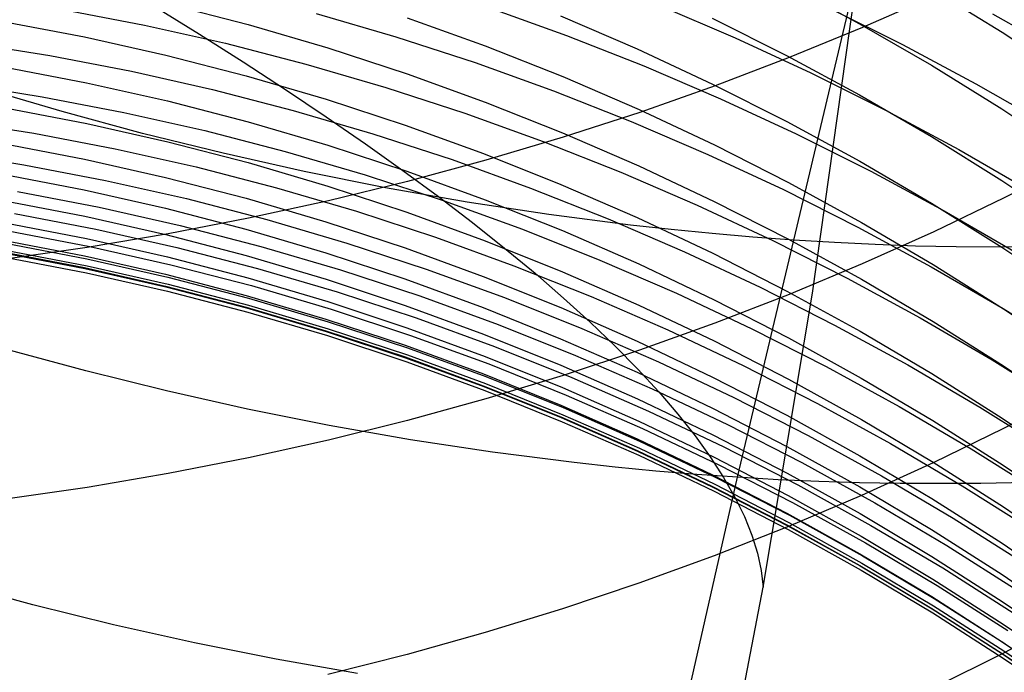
# Model space of a CAD drawing. Extents: x -383 to 1849, y -1185 to -529.
# Tile 680 of 870: x 1792.52 to 1798.31, y -1092.71 to -1088.87. Entities that reach past the tile are written whole.
import ezdxf

# ---------------------------------------------------------------- set-up
doc = ezdxf.new("R2010")
doc.units = 0
doc.layers.add('PREDEFINITO', color=7, linetype='CONTINUOUS')

msp = doc.modelspace()

# ---------------------------------------------------------------- linework, layer by layer
at = {"layer": 'PREDEFINITO'}
for p, q in [((1797.0309, -1088.6589, 597.0457), (1797.461, -1088.8907, 597.1049)), ((1797.899, -1088.7276, 646.1223), (1797.4768, -1088.9138, 646.2935)), ((1797.8851, -1088.6857, 598.5968), (1798.2995, -1088.9413, 598.6676)), ((1793.3074, -1088.7872, 430.6098), (1793.5742, -1088.9519, 430.2376)), ((1793.3882, -1088.7742, 591.0374), (1793.8616, -1088.8961, 591.0585)), ((1795.273, -1088.7936, 557.9149), (1795.7347, -1088.9594, 557.8942)), ((1796.2779, -1088.782, 556.4665), (1796.7291, -1088.9747, 556.4356)), ((1797.0726, -1090.1648, 502.5307), (1797.4112, -1088.7413, 501.1204)), ((1797.1826, -1090.4763, 419.688), (1797.4284, -1088.7378, 419.688)), ((1792.7707, -1088.8064, 560.7718), (1793.2505, -1088.8983, 560.7729)), ((1794.2612, -1088.8305, 559.3501), (1794.7316, -1088.9678, 559.3388)), ((1795.7006, -1088.8447, 594.0452), (1796.1506, -1089.0384, 594.0867)), ((1797.2754, -1088.7952, 555.0017), (1797.7138, -1089.0136, 554.9595)), ((1798.243, -1088.8323, 553.5167), (1798.6672, -1089.0747, 553.4622)), ((1792.419, -1088.8768, 589.5798), (1792.899, -1088.968, 589.5938)), ((1793.2505, -1088.8983, 560.7729), (1793.7276, -1089.0056, 560.7699)), ((1793.8616, -1088.8961, 591.0585), (1794.3313, -1089.0332, 591.0824)), ((1794.7969, -1088.8551, 592.5427), (1795.2575, -1089.0211, 592.5748)), ((1796.5937, -1088.8571, 595.5652), (1797.0309, -1089.0769, 595.6168)), ((1797.461, -1088.8907, 597.1049), (1797.8835, -1089.1352, 597.1674)), ((1792.899, -1088.968, 589.5938), (1793.376, -1089.0749, 589.6102)), ((1793.5742, -1088.9519, 430.2376), (1793.8323, -1089.1154, 429.8572)), ((1794.7316, -1088.9678, 559.3388), (1795.1978, -1089.1196, 559.3234)), ((1795.7347, -1088.9594, 557.8942), (1796.1914, -1089.1391, 557.8693)), ((1797.4768, -1088.9138, 646.2935), (1797.047, -1089.0902, 646.4558)), ((1798.2995, -1088.9413, 598.6676), (1798.7054, -1089.2092, 598.7417)), ((1792.2126, -1089.0019, 562.1856), (1792.6948, -1089.0782, 562.1898)), ((1793.7276, -1089.0056, 560.7699), (1794.2014, -1089.1281, 560.7631)), ((1795.2575, -1089.0211, 592.5748), (1795.7128, -1089.2014, 592.6098)), ((1796.7291, -1088.9747, 556.4356), (1797.1743, -1089.1808, 556.4)), ((1797.7138, -1089.0136, 554.9595), (1798.1453, -1089.2446, 554.9125)), ((1792.6948, -1089.0782, 562.1898), (1793.1747, -1089.1703, 562.1904)), ((1793.376, -1089.0749, 589.6102), (1793.8498, -1089.1973, 589.6289)), ((1794.3313, -1089.0332, 591.0824), (1794.7966, -1089.1851, 591.1088)), ((1796.1506, -1089.0384, 594.0867), (1796.5945, -1089.2457, 594.1311)), ((1797.0309, -1089.0769, 595.6168), (1797.461, -1089.3098, 595.6714)), ((1793.8323, -1089.1154, 429.8572), (1794.0814, -1089.2775, 429.469)), ((1794.2014, -1089.1281, 560.7631), (1794.6714, -1089.2656, 560.7524)), ((1795.1978, -1089.1196, 559.3234), (1795.6595, -1089.2858, 559.3039)), ((1796.1914, -1089.1391, 557.8693), (1796.6425, -1089.3325, 557.84)), ((1797.047, -1089.0902, 646.4558), (1796.61, -1089.2567, 646.609)), ((1797.8835, -1089.1352, 597.1674), (1798.298, -1089.3922, 597.2331)), ((1792.431, -1089.1466, 588.1576), (1792.9107, -1089.238, 588.1697)), ((1793.1747, -1089.1703, 562.1904), (1793.6518, -1089.2779, 562.1874)), ((1793.8498, -1089.1973, 589.6289), (1794.3197, -1089.3349, 589.65)), ((1794.7966, -1089.1851, 591.1088), (1795.2572, -1089.3517, 591.1377)), ((1797.1743, -1089.1808, 556.4), (1797.613, -1089.4, 556.36)), ((1792.1672, -1089.2442, 563.611), (1792.6492, -1089.3204, 563.6146)), ((1792.9107, -1089.238, 588.1697), (1793.3875, -1089.3453, 588.1839)), ((1795.7128, -1089.2014, 592.6098), (1796.1623, -1089.3958, 592.6475)), ((1796.61, -1089.2567, 646.609), (1796.1663, -1089.4131, 646.7529)), ((1796.5945, -1089.2457, 594.1311), (1797.0317, -1089.4664, 594.1784)), ((1798.1453, -1089.2446, 554.9125), (1798.5693, -1089.4881, 554.8608)), ((1792.7668, -1089.4083, 502.3071), (1792.2977, -1089.2702, 502.3414)), ((1793.6518, -1089.2779, 562.1874), (1794.1258, -1089.4008, 562.1807)), ((1794.0814, -1089.2775, 429.469), (1794.3211, -1089.4381, 429.0731)), ((1794.6714, -1089.2656, 560.7524), (1795.1373, -1089.4176, 560.7378)), ((1795.6595, -1089.2858, 559.3039), (1796.116, -1089.4659, 559.2803)), ((1797.461, -1089.3098, 595.6714), (1797.8835, -1089.5555, 595.7291)), ((1792.6492, -1089.3204, 563.6146), (1793.1289, -1089.4124, 563.6147)), ((1793.3875, -1089.3453, 588.1839), (1793.8609, -1089.4681, 588.2002)), ((1794.3197, -1089.3349, 589.65), (1794.7854, -1089.4875, 589.6734)), ((1795.2572, -1089.3517, 591.1377), (1795.7125, -1089.5327, 591.1692)), ((1796.6425, -1089.3325, 557.84), (1797.0876, -1089.5393, 557.8064)), ((1792.4313, -1089.3862, 586.7368), (1792.911, -1089.4779, 586.747)), ((1793.2391, -1089.5361, 502.2842), (1792.7668, -1089.4083, 502.3071)), ((1793.1289, -1089.4124, 563.6147), (1793.6058, -1089.52, 563.6115)), ((1794.1258, -1089.4008, 562.1807), (1794.596, -1089.5385, 562.1705)), ((1795.1373, -1089.4176, 560.7378), (1795.5985, -1089.5841, 560.7194)), ((1796.1663, -1089.4131, 646.7529), (1795.7164, -1089.5592, 646.8873)), ((1796.1623, -1089.3958, 592.6475), (1796.6057, -1089.6039, 592.6878)), ((1797.613, -1089.4, 556.36), (1798.0447, -1089.6319, 556.3156)), ((1798.298, -1089.3922, 597.2331), (1798.7039, -1089.6615, 597.3019)), ((1792.1169, -1089.4585, 565.0401), (1792.599, -1089.5345, 565.0429)), ((1792.911, -1089.4779, 586.747), (1793.3877, -1089.5855, 586.759)), ((1793.8609, -1089.4681, 588.2002), (1794.3305, -1089.6061, 588.2185)), ((1794.3211, -1089.4381, 429.0731), (1794.5513, -1089.5969, 428.6701)), ((1794.7854, -1089.4875, 589.6734), (1795.2463, -1089.6547, 589.6991)), ((1796.116, -1089.4659, 559.2803), (1796.567, -1089.6598, 559.2528)), ((1797.0317, -1089.4664, 594.1784), (1797.4617, -1089.7004, 594.2285)), ((1792.599, -1089.5345, 565.0429), (1793.0787, -1089.6264, 565.0427)), ((1793.7141, -1089.6535, 502.273), (1793.2391, -1089.5361, 502.2842)), ((1793.6058, -1089.52, 563.6115), (1794.0794, -1089.6428, 563.6051)), ((1794.596, -1089.5385, 562.1705), (1795.0621, -1089.691, 562.1568)), ((1795.7125, -1089.5327, 591.1692), (1796.1621, -1089.7277, 591.203)), ((1797.0876, -1089.5393, 557.8064), (1797.5262, -1089.7592, 557.7687)), ((1792.4185, -1089.5956, 585.3119), (1792.8984, -1089.6874, 585.3202)), ((1793.3877, -1089.5855, 586.759), (1793.8611, -1089.7086, 586.7727)), ((1794.3305, -1089.6061, 588.2185), (1794.7958, -1089.7591, 588.2388)), ((1794.5513, -1089.5969, 428.6701), (1794.7716, -1089.7539, 428.2601)), ((1795.7164, -1089.5592, 646.8873), (1795.2608, -1089.6948, 647.012)), ((1795.5985, -1089.5841, 560.7194), (1796.0546, -1089.7646, 560.6972)), ((1796.6057, -1089.6039, 592.6878), (1797.0424, -1089.8255, 592.7308)), ((1797.8835, -1089.5555, 595.7291), (1798.298, -1089.8138, 595.7897)), ((1792.059, -1089.6448, 566.4731), (1792.5413, -1089.7209, 566.4751)), ((1793.0787, -1089.6264, 565.0427), (1793.5556, -1089.734, 565.0394)), ((1794.1912, -1089.7603, 502.2736), (1793.7141, -1089.6535, 502.273)), ((1794.0794, -1089.6428, 563.6051), (1794.5493, -1089.7808, 563.5953)), ((1795.2463, -1089.6547, 589.6991), (1795.702, -1089.8363, 589.7269)), ((1796.567, -1089.6598, 559.2528), (1797.0119, -1089.8671, 559.2212)), ((1798.0447, -1089.6319, 556.3156), (1798.469, -1089.8764, 556.2667)), ((1792.5413, -1089.7209, 566.4751), (1793.0213, -1089.8129, 566.4744)), ((1792.8984, -1089.6874, 585.3202), (1793.3755, -1089.7952, 585.3299)), ((1793.8611, -1089.7086, 586.7727), (1794.3307, -1089.847, 586.7881)), ((1795.2608, -1089.6948, 647.012), (1794.8, -1089.8196, 647.1268)), ((1795.0621, -1089.691, 562.1568), (1795.5235, -1089.8579, 562.1395)), ((1797.4617, -1089.7004, 594.2285), (1797.8842, -1089.9471, 594.2813)), ((1798.7178, -1089.7073, 644.3228), (1798.3123, -1089.9159, 644.5072)), ((1792.4172, -1089.7764, 583.8622), (1792.8971, -1089.8685, 583.8686)), ((1793.5556, -1089.734, 565.0394), (1794.0292, -1089.8569, 565.0332)), ((1794.67, -1089.8562, 502.286), (1794.1912, -1089.7603, 502.2736)), ((1794.7716, -1089.7539, 428.2601), (1794.9818, -1089.9088, 427.8436)), ((1794.7958, -1089.7591, 588.2388), (1795.2563, -1089.9269, 588.261)), ((1796.0546, -1089.7646, 560.6972), (1796.505, -1089.959, 560.6714)), ((1796.1621, -1089.7277, 591.203), (1796.6055, -1089.9365, 591.2393)), ((1797.5262, -1089.7592, 557.7687), (1797.9578, -1089.992, 557.7268)), ((1793.0213, -1089.8129, 566.4744), (1793.4985, -1089.9206, 566.471)), ((1793.3755, -1089.7952, 585.3299), (1793.8492, -1089.9185, 585.341)), ((1794.8, -1089.8196, 647.1268), (1794.3343, -1089.9335, 647.2316)), ((1794.5493, -1089.7808, 563.5953), (1795.015, -1089.9334, 563.5824)), ((1795.702, -1089.8363, 589.7269), (1796.152, -1090.032, 589.7569)), ((1797.0424, -1089.8255, 592.7308), (1797.472, -1090.0603, 592.7763)), ((1798.298, -1089.8138, 595.7897), (1798.7039, -1090.0843, 595.8532)), ((1792.5042, -1089.8786, 567.9108), (1792.9842, -1089.9705, 567.9097)), ((1792.8971, -1089.8685, 583.8686), (1793.3743, -1089.9765, 583.8762)), ((1794.0292, -1089.8569, 565.0332), (1794.499, -1089.995, 565.024)), ((1794.3307, -1089.847, 586.7881), (1794.796, -1090.0004, 586.8052)), ((1795.1501, -1089.941, 502.3105), (1794.67, -1089.8562, 502.286)), ((1795.5235, -1089.8579, 562.1395), (1795.9797, -1090.039, 562.1188)), ((1797.0119, -1089.8671, 559.2212), (1797.4503, -1090.0877, 559.1858)), ((1792.4193, -1089.9323, 582.36), (1792.8993, -1090.0243, 582.3647)), ((1793.4985, -1089.9206, 566.471), (1793.9724, -1090.0437, 566.465)), ((1793.8492, -1089.9185, 585.341), (1794.3192, -1090.0572, 585.3535)), ((1794.3343, -1089.9335, 647.2316), (1793.8644, -1090.0363, 647.3262)), ((1794.9818, -1089.9088, 427.8436), (1795.1818, -1090.0616, 427.4209)), ((1795.015, -1089.9334, 563.5824), (1795.476, -1090.1006, 563.5662)), ((1795.6308, -1090.0145, 502.3471), (1795.1501, -1089.941, 502.3105)), ((1795.2563, -1089.9269, 588.261), (1795.7116, -1090.109, 588.2851)), ((1796.6055, -1089.9365, 591.2393), (1797.0422, -1090.1589, 591.278)), ((1797.8842, -1089.9471, 594.2813), (1798.2986, -1090.2065, 594.3369)), ((1798.3123, -1089.9159, 644.5072), (1797.8982, -1090.115, 644.6833)), ((1792.4858, -1090.008, 569.3495), (1792.9655, -1090.1, 569.3479)), ((1792.9842, -1089.9705, 567.9097), (1793.4613, -1090.0782, 567.9062)), ((1793.3743, -1089.9765, 583.8762), (1793.8481, -1090.1, 583.8848)), ((1794.499, -1089.995, 565.024), (1794.9646, -1090.1479, 565.0119)), ((1794.796, -1090.0004, 586.8052), (1795.2565, -1090.1685, 586.8239)), ((1796.505, -1089.959, 560.6714), (1796.9494, -1090.167, 560.6419)), ((1797.9578, -1089.992, 557.7268), (1798.382, -1090.2374, 557.6808)), ((1792.4306, -1090.063, 580.8551), (1792.9102, -1090.1553, 580.8582)), ((1792.8993, -1090.0243, 582.3647), (1793.3764, -1090.1323, 582.3703)), ((1793.8644, -1090.0363, 647.3262), (1793.3906, -1090.1278, 647.4103)), ((1793.9724, -1090.0437, 566.465), (1794.4426, -1090.182, 566.4563)), ((1794.3192, -1090.0572, 585.3535), (1794.7849, -1090.2109, 585.3673)), ((1795.1818, -1090.0616, 427.4209), (1795.3713, -1090.2121, 426.9924)), ((1796.1118, -1090.0764, 502.3959), (1795.6308, -1090.0145, 502.3471)), ((1795.9797, -1090.039, 562.1188), (1796.4304, -1090.234, 562.0947)), ((1796.152, -1090.032, 589.7569), (1796.5958, -1090.2416, 589.789)), ((1797.472, -1090.0603, 592.7763), (1797.8939, -1090.3081, 592.8244)), ((1792.4495, -1090.1094, 570.7913), (1792.9295, -1090.2015, 570.7893)), ((1793.3906, -1090.1278, 647.4103), (1792.9135, -1090.2077, 647.4838)), ((1792.9655, -1090.1, 569.3479), (1793.4424, -1090.2077, 569.3443)), ((1793.4613, -1090.0782, 567.9062), (1793.9352, -1090.2014, 567.9004)), ((1793.8481, -1090.1, 583.8848), (1794.3181, -1090.2389, 583.8945)), ((1795.476, -1090.1006, 563.5662), (1795.9318, -1090.282, 563.5469)), ((1795.7116, -1090.109, 588.2851), (1796.1611, -1090.3053, 588.3112)), ((1796.3522, -1090.103, 502.4249), (1796.1118, -1090.0764, 502.3959)), ((1796.5926, -1090.1266, 502.4571), (1796.3522, -1090.103, 502.4249)), ((1796.8327, -1090.1472, 502.4923), (1796.5926, -1090.1266, 502.4571)), ((1797.4503, -1090.0877, 559.1858), (1797.8816, -1090.3213, 559.1465)), ((1797.8982, -1090.115, 644.6833), (1797.476, -1090.3044, 644.8507)), ((1792.4188, -1090.1657, 579.3797), (1792.8987, -1090.258, 579.381)), ((1792.4322, -1090.1825, 572.2333), (1792.9122, -1090.2747, 572.2309)), ((1792.9102, -1090.1553, 580.8582), (1793.387, -1090.2634, 580.8619)), ((1793.3764, -1090.1323, 582.3703), (1793.8502, -1090.2559, 582.3766)), ((1794.4426, -1090.182, 566.4563), (1794.9086, -1090.3351, 566.445)), ((1794.9646, -1090.1479, 565.0119), (1795.4254, -1090.3154, 564.9969)), ((1795.2565, -1090.1685, 586.8239), (1795.7118, -1090.3511, 586.8442)), ((1796.7422, -1091.5611, 503.9698), (1797.0726, -1090.1648, 502.5307)), ((1797.0726, -1090.1648, 502.5307), (1796.8327, -1090.1472, 502.4923)), ((1796.9494, -1090.167, 560.6419), (1797.3871, -1090.3883, 560.6087)), ((1797.0422, -1090.1589, 591.278), (1797.4718, -1090.3946, 591.3189)), ((1797.3121, -1090.1794, 502.5723), (1797.0726, -1090.1648, 502.5307)), ((1797.5514, -1090.1909, 502.6169), (1797.3121, -1090.1794, 502.5723)), ((1792.4184, -1090.2344, 578.087), (1792.8983, -1090.3267, 578.0858)), ((1792.4202, -1090.2402, 575.1899), (1792.9002, -1090.3323, 575.1863)), ((1792.9135, -1090.2077, 647.4838), (1792.4335, -1090.2759, 647.5466)), ((1792.4336, -1090.2237, 573.6662), (1792.9133, -1090.3158, 573.6634)), ((1792.9295, -1090.2015, 570.7893), (1793.4066, -1090.3094, 570.7856)), ((1793.4424, -1090.2077, 569.3443), (1793.9159, -1090.331, 569.3387)), ((1793.9352, -1090.2014, 567.9004), (1794.4053, -1090.3398, 567.8923)), ((1794.3181, -1090.2389, 583.8945), (1794.7838, -1090.3929, 583.9052)), ((1794.7849, -1090.2109, 585.3673), (1795.2458, -1090.3794, 585.3825)), ((1795.3713, -1090.2121, 426.9924), (1795.5501, -1090.3601, 426.5585)), ((1796.4304, -1090.234, 562.0947), (1796.875, -1090.4426, 562.0672)), ((1796.5958, -1090.2416, 589.789), (1797.033, -1090.4647, 589.8232)), ((1797.7902, -1090.1994, 502.6647), (1797.5514, -1090.1909, 502.6169)), ((1798.0285, -1090.2049, 502.7154), (1797.7902, -1090.1994, 502.6647)), ((1798.5035, -1090.207, 502.826), (1798.0285, -1090.2049, 502.7154)), ((1798.2986, -1090.2065, 594.3369), (1798.7045, -1090.4783, 594.3951)), ((1792.4299, -1090.2643, 576.8016), (1792.9096, -1090.3564, 576.7979)), ((1792.8987, -1090.258, 579.381), (1793.3758, -1090.3661, 579.3825)), ((1792.9122, -1090.2747, 572.2309), (1793.3893, -1090.3826, 572.2271)), ((1793.387, -1090.2634, 580.8619), (1793.8605, -1090.3872, 580.8661)), ((1793.8502, -1090.2559, 582.3766), (1794.3202, -1090.3948, 582.3837)), ((1795.9318, -1090.282, 563.5469), (1796.3819, -1090.4774, 563.5245)), ((1792.8983, -1090.3267, 578.0858), (1793.3753, -1090.435, 578.0844)), ((1792.9002, -1090.3323, 575.1863), (1793.3773, -1090.4402, 575.182)), ((1792.9096, -1090.3564, 576.7979), (1793.3864, -1090.4644, 576.7934)), ((1792.9133, -1090.3158, 573.6634), (1793.3902, -1090.4238, 573.6595)), ((1793.4066, -1090.3094, 570.7856), (1793.8805, -1090.4328, 570.7802)), ((1793.9159, -1090.331, 569.3387), (1794.3857, -1090.4696, 569.3311)), ((1794.4053, -1090.3398, 567.8923), (1794.8712, -1090.4932, 567.8819)), ((1794.9086, -1090.3351, 566.445), (1795.3698, -1090.5029, 566.4312)), ((1795.4254, -1090.3154, 564.9969), (1795.8811, -1090.4972, 564.9791)), ((1795.7118, -1090.3511, 586.8442), (1796.1614, -1090.5479, 586.8661)), ((1796.1611, -1090.3053, 588.3112), (1796.6045, -1090.5155, 588.339)), ((1797.476, -1090.3044, 644.8507), (1797.0462, -1090.4839, 645.0095)), ((1797.8816, -1090.3213, 559.1465), (1798.3055, -1090.5675, 559.1033)), ((1797.8939, -1090.3081, 592.8244), (1798.3077, -1090.5685, 592.8749)), ((1793.3758, -1090.3661, 579.3825), (1793.8496, -1090.49, 579.3842)), ((1793.3893, -1090.3826, 572.2271), (1793.8631, -1090.5062, 572.2219)), ((1793.8605, -1090.3872, 580.8661), (1794.3301, -1090.5264, 580.8708)), ((1794.3202, -1090.3948, 582.3837), (1794.7859, -1090.5489, 582.3917)), ((1794.7838, -1090.3929, 583.9052), (1795.2448, -1090.5616, 583.9169)), ((1795.2458, -1090.3794, 585.3825), (1795.7016, -1090.5623, 585.399)), ((1795.5501, -1090.3601, 426.5585), (1795.7181, -1090.5055, 426.1196)), ((1797.3871, -1090.3883, 560.6087), (1797.8179, -1090.6226, 560.5719)), ((1797.4718, -1090.3946, 591.3189), (1797.8937, -1090.6432, 591.3621)), ((1793.3753, -1090.435, 578.0844), (1793.8491, -1090.5588, 578.0828)), ((1793.3773, -1090.4402, 575.182), (1793.8511, -1090.5639, 575.1768)), ((1793.3864, -1090.4644, 576.7934), (1793.8598, -1090.5881, 576.7883)), ((1793.3902, -1090.4238, 573.6595), (1793.8636, -1090.5474, 573.6547)), ((1793.8805, -1090.4328, 570.7802), (1794.3505, -1090.5716, 570.7731)), ((1794.3857, -1090.4696, 569.3311), (1794.8511, -1090.6232, 569.3215)), ((1796.875, -1090.4426, 562.0672), (1797.313, -1090.6645, 562.0364)), ((1797.033, -1090.4647, 589.8232), (1797.463, -1090.7012, 589.8595)), ((1793.8496, -1090.49, 579.3842), (1794.3195, -1090.6292, 579.3861)), ((1793.8631, -1090.5062, 572.2219), (1794.3331, -1090.6451, 572.2154)), ((1794.3301, -1090.5264, 580.8708), (1794.7954, -1090.6806, 580.876)), ((1794.8712, -1090.4932, 567.8819), (1795.3324, -1090.6612, 567.8692)), ((1795.3698, -1090.5029, 566.4312), (1795.8259, -1090.685, 566.4148)), ((1795.7181, -1090.5055, 426.1196), (1795.8752, -1090.6482, 425.6761)), ((1795.8811, -1090.4972, 564.9791), (1796.3311, -1090.693, 564.9584)), ((1796.3819, -1090.4774, 563.5245), (1796.826, -1090.6864, 563.499)), ((1796.6045, -1090.5155, 588.339), (1797.0412, -1090.7393, 588.3687)), ((1797.0462, -1090.4839, 645.0095), (1796.6092, -1090.6534, 645.1593)), ((1796.8933, -1092.2079, 419.688), (1797.1826, -1090.4763, 419.688)), ((1793.8491, -1090.5588, 578.0828), (1794.3191, -1090.6981, 578.0811)), ((1793.8511, -1090.5639, 575.1768), (1794.3211, -1090.7029, 575.1708)), ((1793.8598, -1090.5881, 576.7883), (1794.3294, -1090.7272, 576.7826)), ((1793.8636, -1090.5474, 573.6547), (1794.3333, -1090.6864, 573.6488)), ((1794.3505, -1090.5716, 570.7731), (1794.8164, -1090.7253, 570.7644)), ((1794.7859, -1090.5489, 582.3917), (1795.2469, -1090.7177, 582.4003)), ((1795.2448, -1090.5616, 583.9169), (1795.7006, -1090.7449, 583.9297)), ((1795.7016, -1090.5623, 585.399), (1796.1516, -1090.7596, 585.4167)), ((1796.1614, -1090.5479, 586.8661), (1796.6047, -1090.7586, 586.8896)), ((1798.3055, -1090.5675, 559.1033), (1798.7214, -1090.8262, 559.0564)), ((1798.3077, -1090.5685, 592.8749), (1798.713, -1090.8414, 592.9278)), ((1794.3195, -1090.6292, 579.3861), (1794.7852, -1090.7835, 579.3882)), ((1794.3331, -1090.6451, 572.2154), (1794.7989, -1090.799, 572.2076)), ((1794.8511, -1090.6232, 569.3215), (1795.3119, -1090.7914, 569.3099)), ((1795.8752, -1090.6482, 425.6761), (1796.0211, -1090.7881, 425.2284)), ((1797.8179, -1090.6226, 560.5719), (1798.2411, -1090.8697, 560.5317)), ((1797.8937, -1090.6432, 591.3621), (1798.3076, -1090.9047, 591.4076)), ((1794.3191, -1090.6981, 578.0811), (1794.7848, -1090.8524, 578.0791)), ((1794.3211, -1090.7029, 575.1708), (1794.7868, -1090.857, 575.1641)), ((1794.3333, -1090.6864, 573.6488), (1794.7987, -1090.8404, 573.6418)), ((1794.7954, -1090.6806, 580.876), (1795.256, -1090.8497, 580.8817)), ((1795.3324, -1090.6612, 567.8692), (1795.7884, -1090.8436, 567.8543)), ((1795.8259, -1090.685, 566.4148), (1796.2764, -1090.8812, 566.3959)), ((1796.6092, -1090.6534, 645.1593), (1796.1656, -1090.8125, 645.3001)), ((1796.3311, -1090.693, 564.9584), (1796.775, -1090.9026, 564.935)), ((1796.826, -1090.6864, 563.499), (1797.2634, -1090.9089, 563.4705)), ((1797.313, -1090.6645, 562.0364), (1797.744, -1090.8995, 562.0023)), ((1797.463, -1090.7012, 589.8595), (1797.8855, -1090.9507, 589.8977)), ((1794.3294, -1090.7272, 576.7826), (1794.7948, -1090.8813, 576.7762)), ((1794.8164, -1090.7253, 570.7644), (1795.2775, -1090.8938, 570.754)), ((1795.2469, -1090.7177, 582.4003), (1795.7026, -1090.9011, 582.4097)), ((1795.7006, -1090.7449, 583.9297), (1796.1507, -1090.9424, 583.9435)), ((1796.1516, -1090.7596, 585.4167), (1796.5954, -1090.9707, 585.4357)), ((1796.6047, -1090.7586, 586.8896), (1797.0415, -1090.9829, 586.9146)), ((1797.0412, -1090.7393, 588.3687), (1797.4707, -1090.9765, 588.4001)), ((1792.906, -1090.9349, 503.7302), (1792.4335, -1090.8064, 503.7529)), ((1794.7852, -1090.7835, 579.3882), (1795.2461, -1090.9527, 579.3906)), ((1794.7989, -1090.799, 572.2076), (1795.26, -1090.9677, 572.1984)), ((1795.3119, -1090.7914, 569.3099), (1795.7674, -1090.9741, 569.2965)), ((1796.1656, -1090.8125, 645.3001), (1795.7158, -1090.9612, 645.4315)), ((1796.0211, -1090.7881, 425.2284), (1796.1559, -1090.925, 424.777)), ((1794.7848, -1090.8524, 578.0791), (1795.2457, -1091.0216, 578.077)), ((1794.7868, -1090.857, 575.1641), (1795.2478, -1091.0259, 575.1565)), ((1794.7987, -1090.8404, 573.6418), (1795.2593, -1091.0093, 573.6339)), ((1795.256, -1090.8497, 580.8817), (1795.7113, -1091.0333, 580.888)), ((1795.7884, -1090.8436, 567.8543), (1796.2387, -1091.0402, 567.8372)), ((1796.2764, -1090.8812, 566.3959), (1796.7207, -1091.0912, 566.3746)), ((1798.2411, -1090.8697, 560.5317), (1798.6563, -1091.1293, 560.4879)), ((1793.3812, -1091.0529, 503.7189), (1792.906, -1090.9349, 503.7302)), ((1794.7948, -1090.8813, 576.7762), (1795.2553, -1091.0503, 576.7691)), ((1795.2775, -1090.8938, 570.754), (1795.7334, -1091.0767, 570.7421)), ((1795.7026, -1090.9011, 582.4097), (1796.1527, -1091.0988, 582.4199)), ((1796.1559, -1090.925, 424.777), (1796.2794, -1091.0588, 424.3223)), ((1796.775, -1090.9026, 564.935), (1797.2123, -1091.1257, 564.9089)), ((1797.2634, -1090.9089, 563.4705), (1797.6938, -1091.1446, 563.439)), ((1797.744, -1090.8995, 562.0023), (1798.1675, -1091.1474, 561.965)), ((1798.3076, -1090.9047, 591.4076), (1798.7129, -1091.1785, 591.4552)), ((1795.2461, -1090.9527, 579.3906), (1795.7018, -1091.1364, 579.3932)), ((1795.26, -1090.9677, 572.1984), (1795.7158, -1091.1508, 572.1879)), ((1795.7158, -1090.9612, 645.4315), (1795.2602, -1091.0991, 645.5535)), ((1795.7674, -1090.9741, 569.2965), (1796.2172, -1091.171, 569.2811)), ((1796.1507, -1090.9424, 583.9435), (1796.5946, -1091.1538, 583.9582)), ((1796.5954, -1090.9707, 585.4357), (1797.0326, -1091.1956, 585.456)), ((1797.0415, -1090.9829, 586.9146), (1797.471, -1091.2206, 586.941)), ((1797.4707, -1090.9765, 588.4001), (1797.8927, -1091.2267, 588.4333)), ((1797.8855, -1090.9507, 589.8977), (1798.2998, -1091.213, 589.938)), ((1793.8585, -1091.1599, 503.7191), (1793.3812, -1091.0529, 503.7189)), ((1795.2457, -1091.0216, 578.077), (1795.7015, -1091.2053, 578.0746)), ((1795.2478, -1091.0259, 575.1565), (1795.7035, -1091.2093, 575.1482)), ((1795.2553, -1091.0503, 576.7691), (1795.7106, -1091.2338, 576.7615)), ((1795.2593, -1091.0093, 573.6339), (1795.7146, -1091.1927, 573.625)), ((1795.7113, -1091.0333, 580.888), (1796.1609, -1091.2311, 580.8947)), ((1796.2387, -1091.0402, 567.8372), (1796.6828, -1091.2506, 567.8179)), ((1795.2602, -1091.0991, 645.5535), (1794.7994, -1091.2261, 645.6658)), ((1795.7334, -1091.0767, 570.7421), (1796.1836, -1091.2739, 570.7285)), ((1796.1527, -1091.0988, 582.4199), (1796.5965, -1091.3105, 582.4307)), ((1796.2794, -1091.0588, 424.3223), (1796.3916, -1091.1895, 423.8647)), ((1796.7207, -1091.0912, 566.3746), (1797.1584, -1091.3147, 566.3508)), ((1798.713, -1091.0622, 642.8689), (1798.3076, -1091.274, 643.0488)), ((1794.3377, -1091.2558, 503.731), (1793.8585, -1091.1599, 503.7191)), ((1795.7018, -1091.1364, 579.3932), (1796.1519, -1091.3344, 579.3959)), ((1795.7158, -1091.1508, 572.1879), (1796.166, -1091.3482, 572.1762)), ((1796.5946, -1091.1538, 583.9582), (1797.0319, -1091.379, 583.9739)), ((1797.2123, -1091.1257, 564.9089), (1797.6425, -1091.3619, 564.88)), ((1797.6938, -1091.1446, 563.439), (1798.1166, -1091.3931, 563.4045)), ((1798.1675, -1091.1474, 561.965), (1798.583, -1091.4078, 561.9244)), ((1794.7994, -1091.2261, 645.6658), (1794.3338, -1091.342, 645.7683)), ((1795.7015, -1091.2053, 578.0746), (1796.1515, -1091.4032, 578.0721)), ((1795.7035, -1091.2093, 575.1482), (1796.1535, -1091.4071, 575.1392)), ((1795.7146, -1091.1927, 573.625), (1796.1642, -1091.3903, 573.6152)), ((1796.2172, -1091.171, 569.2811), (1796.6608, -1091.3818, 569.2639)), ((1796.3916, -1091.1895, 423.8647), (1796.4925, -1091.3168, 423.4047)), ((1797.0326, -1091.1956, 585.456), (1797.4627, -1091.4338, 585.4774)), ((1797.471, -1091.2206, 586.941), (1797.893, -1091.4714, 586.969)), ((1797.8927, -1091.2267, 588.4333), (1798.3065, -1091.4897, 588.4681)), ((1798.2998, -1091.213, 589.938), (1798.7056, -1091.4878, 589.9801)), ((1794.818, -1091.3405, 503.7547), (1794.3377, -1091.2558, 503.731)), ((1795.7106, -1091.2338, 576.7615), (1796.1602, -1091.4316, 576.7532)), ((1796.1609, -1091.2311, 580.8947), (1796.6043, -1091.443, 580.9018)), ((1796.1836, -1091.2739, 570.7285), (1796.6276, -1091.4849, 570.7134)), ((1796.6828, -1091.2506, 567.8179), (1797.1204, -1091.4746, 567.7965)), ((1798.3076, -1091.274, 643.0488), (1797.8938, -1091.4763, 643.2206)), ((1794.3338, -1091.342, 645.7683), (1793.864, -1091.4466, 645.8607)), ((1795.2991, -1091.4135, 503.7903), (1794.818, -1091.3405, 503.7547)), ((1796.1519, -1091.3344, 579.3959), (1796.5957, -1091.5465, 579.3989)), ((1796.4925, -1091.3168, 423.4047), (1796.582, -1091.4408, 422.9426)), ((1796.5965, -1091.3105, 582.4307), (1797.0337, -1091.5359, 582.4423)), ((1797.1584, -1091.3147, 566.3508), (1797.5891, -1091.5515, 566.3246)), ((1796.1642, -1091.3903, 573.6152), (1796.6077, -1091.602, 573.6043)), ((1796.166, -1091.3482, 572.1762), (1796.61, -1091.5595, 572.1632)), ((1796.6608, -1091.3818, 569.2639), (1797.0978, -1091.6062, 569.2448)), ((1797.0319, -1091.379, 583.9739), (1797.4621, -1091.6176, 583.9905)), ((1797.6425, -1091.3619, 564.88), (1798.0651, -1091.6112, 564.8484)), ((1798.1166, -1091.3931, 563.4045), (1798.5314, -1091.6542, 563.3671)), ((1793.864, -1091.4466, 645.8607), (1793.3902, -1091.5396, 645.943)), ((1795.7805, -1091.4748, 503.838), (1795.2991, -1091.4135, 503.7903)), ((1796.1515, -1091.4032, 578.0721), (1796.5954, -1091.6152, 578.0694)), ((1796.1535, -1091.4071, 575.1392), (1796.5974, -1091.6188, 575.1294)), ((1796.1602, -1091.4316, 576.7532), (1796.6036, -1091.6434, 576.7444)), ((1796.582, -1091.4408, 422.9426), (1796.6601, -1091.5614, 422.479)), ((1796.6043, -1091.443, 580.9018), (1797.041, -1091.6686, 580.9094)), ((1797.4627, -1091.4338, 585.4774), (1797.8851, -1091.6852, 585.5)), ((1796.0212, -1091.5009, 503.8663), (1795.7805, -1091.4748, 503.838)), ((1796.2617, -1091.5241, 503.8977), (1796.0212, -1091.5009, 503.8663)), ((1796.6276, -1091.4849, 570.7134), (1797.0651, -1091.7096, 570.6967)), ((1797.1204, -1091.4746, 567.7965), (1797.5509, -1091.712, 567.773)), ((1797.8938, -1091.4763, 643.2206), (1797.4718, -1091.6687, 643.384)), ((1797.893, -1091.4714, 586.969), (1798.3068, -1091.7351, 586.9983)), ((1798.3065, -1091.4897, 588.4681), (1798.7118, -1091.7653, 588.5047)), ((1793.3902, -1091.5396, 645.943), (1792.9132, -1091.6209, 646.0149)), ((1796.5021, -1091.5441, 503.9322), (1796.2617, -1091.5241, 503.8977)), ((1796.4306, -1092.9317, 505.4382), (1796.7422, -1091.5611, 503.9698)), ((1796.7422, -1091.5611, 503.9698), (1796.5021, -1091.5441, 503.9322)), ((1796.5957, -1091.5465, 579.3989), (1797.0329, -1091.7722, 579.402)), ((1796.61, -1091.5595, 572.1632), (1797.0473, -1091.7846, 572.1489)), ((1796.6601, -1091.5614, 422.479), (1796.7269, -1091.6784, 422.0142)), ((1796.982, -1091.575, 504.0104), (1796.7422, -1091.5611, 503.9698)), ((1797.2215, -1091.5857, 504.0541), (1796.982, -1091.575, 504.0104)), ((1797.0337, -1091.5359, 582.4423), (1797.4638, -1091.7748, 582.4545)), ((1797.5891, -1091.5515, 566.3246), (1798.0122, -1091.8012, 566.296)), ((1792.9132, -1091.6209, 646.0149), (1792.4333, -1091.6903, 646.0762)), ((1796.5954, -1091.6152, 578.0694), (1797.0326, -1091.8409, 578.0666)), ((1796.5974, -1091.6188, 575.1294), (1797.0345, -1091.8443, 575.1189)), ((1796.6077, -1091.602, 573.6043), (1797.0445, -1091.8273, 573.5926)), ((1797.0978, -1091.6062, 569.2448), (1797.5277, -1091.844, 569.2239)), ((1797.4606, -1091.5934, 504.1008), (1797.2215, -1091.5857, 504.0541)), ((1797.6992, -1091.5981, 504.1505), (1797.4606, -1091.5934, 504.1008)), ((1797.4621, -1091.6176, 583.9905), (1797.8846, -1091.8693, 584.008)), ((1798.1747, -1091.5983, 504.2588), (1797.6992, -1091.5981, 504.1505)), ((1798.0651, -1091.6112, 564.8484), (1798.4797, -1091.8731, 564.8142)), ((1798.6478, -1091.5866, 504.3787), (1798.1747, -1091.5983, 504.2588)), ((1796.6036, -1091.6434, 576.7444), (1797.0403, -1091.8689, 576.7349)), ((1796.7269, -1091.6784, 422.0142), (1796.7824, -1091.7917, 421.5487)), ((1797.041, -1091.6686, 580.9094), (1797.4706, -1091.9076, 580.9175)), ((1797.4718, -1091.6687, 643.384), (1797.0422, -1091.851, 643.5389)), ((1797.8851, -1091.6852, 585.5), (1798.2995, -1091.9495, 585.5238)), ((1797.0651, -1091.7096, 570.6967), (1797.4954, -1091.9477, 570.6785)), ((1797.5509, -1091.712, 567.773), (1797.9738, -1091.9623, 567.7473)), ((1798.3068, -1091.7351, 586.9983), (1798.7121, -1092.0113, 587.0291)), ((1796.7824, -1091.7917, 421.5487), (1796.8267, -1091.9014, 421.0829)), ((1797.0329, -1091.7722, 579.402), (1797.4629, -1092.0114, 579.4054)), ((1797.0473, -1091.7846, 572.1489), (1797.4775, -1092.023, 572.1334)), ((1797.4638, -1091.7748, 582.4545), (1797.8863, -1092.0269, 582.4675)), ((1798.0122, -1091.8012, 566.296), (1798.4272, -1092.0637, 566.265)), ((1797.0422, -1091.851, 643.5389), (1796.6055, -1092.0231, 643.6851)), ((1797.0326, -1091.8409, 578.0666), (1797.4627, -1092.0801, 578.0636)), ((1797.0345, -1091.8443, 575.1189), (1797.4646, -1092.0832, 575.1077)), ((1797.0445, -1091.8273, 573.5926), (1797.4741, -1092.0661, 573.5799)), ((1797.5277, -1091.844, 569.2239), (1797.9499, -1092.0948, 569.2013)), ((1796.8267, -1091.9014, 421.0829), (1796.8599, -1092.0074, 420.6173)), ((1797.0403, -1091.8689, 576.7349), (1797.4699, -1092.1078, 576.7249)), ((1797.4706, -1091.9076, 580.9175), (1797.8926, -1092.1599, 580.9261)), ((1797.8846, -1091.8693, 584.008), (1798.2991, -1092.134, 584.0265)), ((1797.4954, -1091.9477, 570.6785), (1797.9181, -1092.1989, 570.6588)), ((1797.9738, -1091.9623, 567.7473), (1798.3886, -1092.2255, 567.7196)), ((1798.2995, -1091.9495, 585.5238), (1798.7053, -1092.2263, 585.5487)), ((1796.6055, -1092.0231, 643.6851), (1796.1621, -1092.1847, 643.8223)), ((1796.8599, -1092.0074, 420.6173), (1796.882, -1092.1096, 420.1522)), ((1797.4629, -1092.0114, 579.4054), (1797.8854, -1092.2638, 579.4089)), ((1797.4775, -1092.023, 572.1334), (1797.9002, -1092.2745, 572.1167)), ((1797.8863, -1092.0269, 582.4675), (1798.3006, -1092.2918, 582.4811)), ((1797.4627, -1092.0801, 578.0636), (1797.8852, -1092.3325, 578.0604)), ((1797.4646, -1092.0832, 575.1077), (1797.887, -1092.3353, 575.0958)), ((1797.4741, -1092.0661, 573.5799), (1797.8962, -1092.3181, 573.5663)), ((1797.9499, -1092.0948, 569.2013), (1798.3642, -1092.3585, 569.1768)), ((1796.882, -1092.1096, 420.1522), (1796.8933, -1092.2079, 419.688)), ((1797.4699, -1092.1078, 576.7249), (1797.8919, -1092.3599, 576.7143)), ((1798.2991, -1092.134, 584.0265), (1798.705, -1092.4112, 584.0458)), ((1792.5937, -1092.3113, 505.203), (1792.1212, -1092.1826, 505.2252)), ((1796.1621, -1092.1847, 643.8223), (1795.7125, -1092.3356, 643.9505)), ((1796.5605, -1093.9322, 419.688), (1796.8933, -1092.2079, 419.688)), ((1797.8926, -1092.1599, 580.9261), (1798.3065, -1092.425, 580.935)), ((1797.9181, -1092.1989, 570.6588), (1798.3328, -1092.463, 570.6376)), ((1797.8854, -1092.2638, 579.4089), (1798.2998, -1092.5292, 579.4126)), ((1793.0689, -1092.4292, 505.192), (1792.5937, -1092.3113, 505.203)), ((1797.8962, -1092.3181, 573.5663), (1798.3101, -1092.5829, 573.5518)), ((1797.9002, -1092.2745, 572.1167), (1798.3147, -1092.539, 572.0988)), ((1798.3006, -1092.2918, 582.4811), (1798.7065, -1092.5694, 582.4953)), ((1795.7125, -1092.3356, 643.9505), (1795.2572, -1092.4756, 644.0695)), ((1797.8852, -1092.3325, 578.0604), (1798.2996, -1092.5978, 578.0571)), ((1797.887, -1092.3353, 575.0958), (1798.3013, -1092.6003, 575.0832)), ((1797.8919, -1092.3599, 576.7143), (1798.3058, -1092.625, 576.7032)), ((1798.7176, -1092.3788, 641.3809), (1798.3121, -1092.5945, 641.5569)), ((1793.5464, -1092.536, 505.1923), (1793.0689, -1092.4292, 505.192)), ((1798.3065, -1092.425, 580.935), (1798.7118, -1092.7028, 580.9444)), ((1795.2572, -1092.4756, 644.0695), (1794.7966, -1092.6046, 644.179)), ((1794.0256, -1092.6315, 505.2041), (1793.5464, -1092.536, 505.1923)), ((1798.2998, -1092.5292, 579.4126), (1798.7056, -1092.8071, 579.4165)), ((1794.7966, -1092.6046, 644.179), (1794.3313, -1092.7223, 644.279)), ((1798.3121, -1092.5945, 641.5569), (1797.898, -1092.8003, 641.725)), ((1798.2996, -1092.5978, 578.0571), (1798.7055, -1092.8757, 578.0536)), ((1798.3013, -1092.6003, 575.0832), (1798.7071, -1092.8779, 575.07)), ((1798.3101, -1092.5829, 573.5518), (1798.7156, -1092.8603, 573.5365)), ((1794.506, -1092.7155, 505.2274), (1794.0256, -1092.6315, 505.2041)), ((1798.3058, -1092.625, 576.7032), (1798.7111, -1092.9026, 576.6915))]:
    msp.add_line(p, q, dxfattribs=at)

doc.saveas('drawing.dxf')
